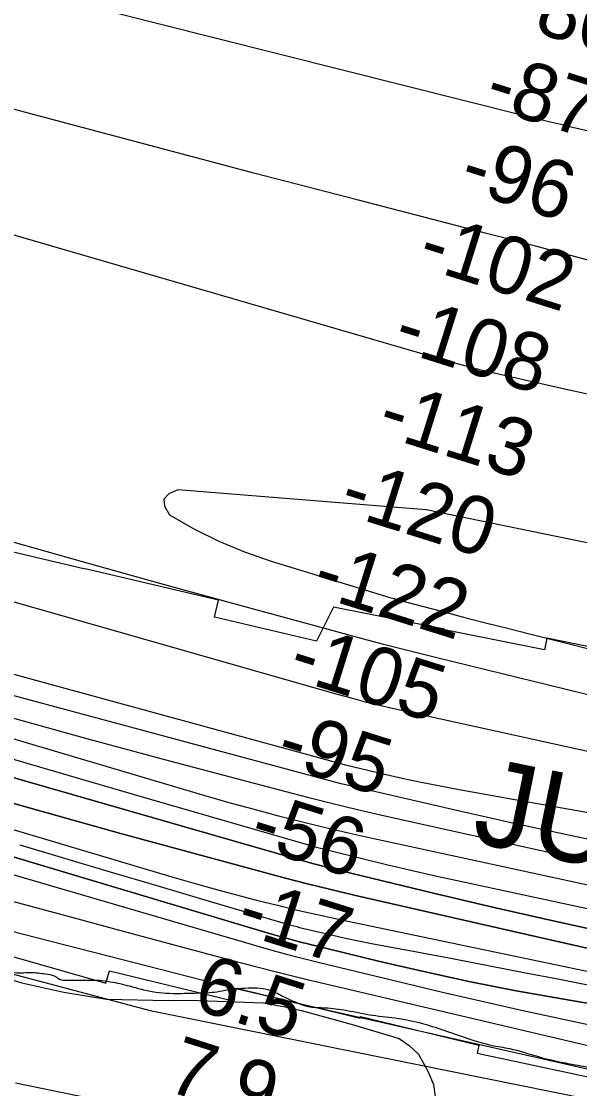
# Model space of a CAD drawing. Extents: x 3734862 to 3772949, y 391520 to 417239.
# Drawn here: x 3744984 to 3745632, y 404199 to 405437 of the extents above; entities that cross this region are included whole.
import ezdxf

# ---------------------------------------------------------------- set-up
doc = ezdxf.new("R2010")
doc.units = 0
for name, color, linetype in [('V-RIVR-EDGE', 7, 'Continuous'), ('V-RIVR-RANG', 7, 'Continuous'), ('V-RRAP-FSHR', 7, 'Continuous'), ('V-RRAP-RVMT', 7, 'Continuous'), ('V-RRAP-RVMT-IDEN', 7, 'Continuous'), ('V-SITE-VEGE', 7, 'Continuous'), ('V-TOPO-DPTH', 7, 'Continuous'), ('V-TOPO-MAJR', 7, 'Continuous'), ('V-TOPO-MINR', 7, 'Continuous'), ('V-TOPO-WATR', 7, 'Continuous')]:
    doc.layers.add(name, color=color, linetype=linetype)

msp = doc.modelspace()

# ---------------------------------------------------------------- linework, layer by layer
at = {"layer": 'V-RIVR-EDGE'}
msp.add_spline([(3743293.4, 404868.1), (3743323.7, 404860.8), (3743346.3, 404858.3), (3743379.4, 404853.3), (3743405.3, 404846), (3743461.9, 404831.3), (3743501.1, 404815), (3743532.2, 404803.2), (3743554.4, 404794.7), (3743570.6, 404791), (3743592, 404789.3), (3743608.6, 404787.7), (3743623.1, 404785.2), (3743642.5, 404779.9), (3743665.5, 404773.4), (3743754.5, 404755.4), (3743775.9, 404750.5), (3743787.6, 404743.6), (3743806.6, 404731.8), (3743823.1, 404724.1), (3743854.6, 404713.5), (3743871.6, 404707.4), (3743894.2, 404697.6), (3743913.6, 404687.4), (3743935.8, 404677.7), (3743957.2, 404671.2), (3743969.4, 404670.3), (3743994, 404671.5), (3744007, 404671), (3744021.9, 404668.6), (3744047, 404661.2), (3744083.4, 404651.8), (3744107.2, 404645.3), (3744132.3, 404641.2), (3744163.8, 404636.3), (3744211.1, 404627.7), (3744243.4, 404620.7), (3744267.3, 404615), (3744300.8, 404605.6), (3744331.1, 404597.5), (3744358.6, 404587.7), (3744378.4, 404580.4), (3744415.5, 404566.1), (3744449.1, 404553.9), (3744477.4, 404545.3), (3744501.6, 404537.6), (3744520.2, 404531.5), (3744538.4, 404526.2), (3744566.6, 404515.2), (3744624, 404493.2), (3744650.3, 404478.6), (3744669.2, 404466), (3744673.7, 404457.5), (3744685, 404452.6), (3744691.8, 404445.7), (3744698.7, 404435.2), (3744707.6, 404430.3), (3744719.3, 404431.1), (3744725, 404433.1), (3744737.5, 404433.5), (3744746, 404431.4), (3744765.4, 404420.9), (3744785.1, 404405.9), (3744820.7, 404382.3), (3744830.4, 404379.9), (3744841.7, 404377.4), (3744853.8, 404374.6), (3744865.1, 404368.1), (3744872.8, 404362), (3744880.1, 404361.2), (3744903.5, 404359.1), (3744932.6, 404352.9), (3744944.7, 404347.7), (3744955.6, 404344.4), (3744974.6, 404334.2), (3744983.9, 404333.4), (3744995.2, 404333.8), (3745012.2, 404332.1), (3745022.3, 404329.7), (3745030.8, 404325.2), (3745039.3, 404324.8), (3745051, 404324.7), (3745074.9, 404324.7), (3745087.4, 404323), (3745109.6, 404318.1), (3745128.2, 404313.2), (3745160.2, 404309.5), (3745185.6, 404309.9), (3745207.9, 404311), (3745233, 404315), (3745247.1, 404315.8), (3745261.3, 404315.7), (3745274.6, 404312.5), (3745291.2, 404304.3), (3745304.1, 404298.6), (3745317, 404294.2), (3745333.6, 404292.9), (3745358.3, 404290.4), (3745387.8, 404284.7), (3745417.7, 404281), (3745454, 404273.2), (3745480.7, 404264.6), (3745507.8, 404255.3), (3745530, 404249.2), (3745550.2, 404245.5), (3745583.8, 404236.1), (3745619.7, 404227.9), (3745646, 404223), (3745654.9, 404220.9), (3745671.5, 404216.9), (3745683.6, 404212), (3745696.5, 404208.3), (3745719.1, 404203.4), (3745741, 404200.1), (3745764.4, 404195.2), (3745796.3, 404192.3), (3745832.7, 404185.7), (3745847.7, 404182.1), (3745861.8, 404176), (3745871.1, 404171.5), (3745887.7, 404168.2), (3745902.2, 404169.4), (3745918, 404175.4), (3745932.6, 404177.8), (3745945.9, 404177.8), (3745956.8, 404177.3), (3745971.8, 404172.8), (3746023.9, 404156.5), (3746042.5, 404154.1), (3746070.8, 404150.4), (3746091.4, 404149.9), (3746112, 404147.8), (3746132.7, 404145.4), (3746160.2, 404141.7), (3746177.1, 404139.2), (3746193.3, 404138.7), (3746209.5, 404138.3), (3746272.5, 404128), (3746296.4, 404124.3), (3746332.8, 404117), (3746353.4, 404112.9), (3746368.7, 404112.4), (3746375.6, 404112.4), (3746387.3, 404112.4), (3746403.1, 404109.9), (3746420.9, 404105.8), (3746440.3, 404098.1), (3746450.8, 404091.2), (3746455.2, 404083.9), (3746464.9, 404079.4), (3746485.5, 404070.9), (3746515.4, 404063.5), (3746551.8, 404056.6), (3746563.1, 404054.1), (3746573.6, 404048.4), (3746585.7, 404044), (3746610.4, 404041.1), (3746625.7, 404041.4), (3746635.8, 404041.4), (3746653.6, 404036.9), (3746669.4, 404034.4), (3746697.7, 404030.3), (3746728.8, 404025.4), (3746736.5, 404025.8), (3746744.2, 404026.6), (3746752.7, 404029.8), (3746761.6, 404031), (3746772.1, 404031), (3746781.8, 404028.9), (3746804.8, 404020.8), (3746855.3, 404010.5), (3746863, 404010.9), (3746880.4, 404015.7), (3746897.8, 404023), (3746904.7, 404024.2), (3746915.6, 404024.5), (3746934.6, 404019.2), (3746946.7, 404012.3), (3746956, 404007.9), (3746973, 404001.8), (3746991.6, 403997.7), (3746998.5, 403997.6), (3747003.3, 403997.2), (3747010.2, 403996), (3747017.9, 403989.9), (3747024.3, 403985.5), (3747030, 403985.4), (3747036.5, 403990.7), (3747040.9, 403992.3), (3747047.8, 403992.3), (3747054.7, 403992.2), (3747066, 403989.8), (3747085, 403984.9), (3747096.7, 403984.1), (3747106.4, 403984), (3747147.6, 403978.3), (3747177.5, 403976.6), (3747201.8, 403975.3), (3747218, 403974.5), (3747231.7, 403974.8), (3747241.8, 403974.8), (3747259.6, 403973.1), (3747333.6, 403961.6), (3747359.1, 403957.9), (3747384.9, 403958.3), (3747404, 403962.7), (3747410.8, 403962.7), (3747420.5, 403960.6), (3747433.5, 403957.8), (3747435.5, 403953.7), (3747437.1, 403948.8), (3747439.5, 403945.6), (3747444.3, 403943.2), (3747456.5, 403938.7), (3747480.3, 403932.6), (3747502.5, 403930.1), (3747511.8, 403928), (3747522.8, 403925.6), (3747535.7, 403923.1), (3747553.1, 403919), (3747578.5, 403912.5), (3747635.9, 403900.6), (3747669.9, 403893.3), (3747690.5, 403889.6), (3747709.5, 403885.9), (3747725.2, 403885.5), (3747740.6, 403885.8), (3747754.8, 403883), (3747766.9, 403879.3), (3747778.2, 403875.2), (3747787.5, 403872.8), (3747802.4, 403871.1), (3747819, 403870.7), (3747872.8, 403864.1), (3747906.3, 403860.3), (3747953.6, 403855.8), (3747986.4, 403851.7), (3748020.3, 403848.7), (3748057.5, 403842.6), (3748089.9, 403835.2), (3748115.3, 403831.9), (3748133.5, 403831.5), (3748147.3, 403829.4), (3748150.1, 403825), (3748152.5, 403814.4), (3748156.9, 403803.1), (3748167, 403798.2), (3748176.7, 403797.4), (3748186.4, 403797), (3748193.3, 403797), (3748205, 403803.4), (3748216, 403810.6), (3748222.8, 403813.9), (3748233.8, 403814.6), (3748239.8, 403814.2), (3748245.5, 403811.8), (3748251.1, 403808.9), (3748288.7, 403800), (3748317, 403796.2), (3748335.6, 403793.8), (3748353.8, 403792.1), (3748366.3, 403788), (3748379.3, 403782.3), (3748384.9, 403776.7), (3748389.8, 403775), (3748397.8, 403774.6), (3748406.3, 403775.8), (3748427, 403778.2), (3748460.5, 403776.1), (3748475.1, 403774.4), (3748491.2, 403772.8), (3748504.2, 403772.7), (3748524.8, 403773.1), (3748537.7, 403772.6), (3748551.9, 403769), (3748559.6, 403764.5), (3748568.4, 403761.3), (3748600.4, 403755.1), (3748608.9, 403755.9), (3748624.2, 403755.9), (3748646.5, 403753), (3748662.6, 403748.5), (3748676.8, 403746.8), (3748692.9, 403739.5), (3748706.3, 403735.8), (3748725.7, 403732.2), (3748751.1, 403728.4), (3748770.6, 403728), (3748784.3, 403728), (3748793.6, 403727.9), (3748809.8, 403723), (3748824.7, 403719), (3748846.5, 403713.7), (3748865.5, 403711.2), (3748886.2, 403709.9), (3748902.3, 403707.9), (3748920.1, 403704.6), (3748946.8, 403697.6), (3748987.2, 403686.2), (3749018.7, 403678.9), (3749043, 403675.6), (3749065.6, 403671.1), (3749091.5, 403670.6), (3749109.3, 403669.3), (3749133.1, 403666), (3749146.9, 403664.8), (3749159, 403660.3), (3749181.6, 403654.6), (3749198.6, 403651.3), (3749225.7, 403649.6), (3749243.9, 403646.8), (3749268.1, 403645.5), (3749289.1, 403643.4), (3749299.3, 403641.8), (3749316.6, 403635.7), (3749328.7, 403630.8), (3749349.8, 403625.5), (3749370.8, 403619.8), (3749386.9, 403617.3), (3749403.1, 403614.4), (3749420.1, 403610.7), (3749470.6, 403594.8), (3749501.3, 403585.1), (3749524.7, 403580.6), (3749548.2, 403578.9), (3749568, 403577.6), (3749600.7, 403572.3)], degree=3, dxfattribs=at)
at = {"layer": 'V-RRAP-FSHR'}
msp.add_lwpolyline([(3741469, 405553.1), (3741804.6, 405378.6), (3742229.1, 405209.7), (3742676.7, 405023.9), (3743148.5, 404867.6), (3744116.2, 404602.3), (3744824.7, 404371.6), (3745133.8, 404289.7), (3745755.6, 404164)], dxfattribs=at)
at = {"layer": 'V-RRAP-RVMT'}
for p, q in [((3745058.2, 404801.5), (3744966.5, 404823.2)), ((3745058.3, 404802.1), (3745058.2, 404801.5)), ((3745212.7, 404765.6), (3745058.3, 404802.1)), ((3745208.1, 404746), (3745212.7, 404765.6)), ((3745346.1, 404757.6), (3745326.5, 404718)), ((3745474.9, 404732), (3745346.1, 404757.6)), ((3745326.5, 404718), (3745208.1, 404746)), ((3745474.8, 404731.1), (3745474.9, 404732)), ((3745590.8, 404707.9), (3745474.8, 404731.1)), ((3745593.5, 404721.4), (3745590.8, 404707.9)), ((3745733.7, 404693.3), (3745593.5, 404721.4)), ((3744944.5, 404360.7), (3745082.1, 404321.4)), ((3745082.1, 404321.4), (3745086.3, 404335.7)), ((3745086.3, 404335.7), (3745230, 404300.9)), ((3745230, 404300.9), (3745233.6, 404315.6)), ((3745233.6, 404315.6), (3745377.2, 404280.7)), ((3745377.2, 404280.7), (3745377.6, 404282.6)), ((3745377.6, 404282.6), (3745514.7, 404249.4)), ((3745514.7, 404249.4), (3745512.7, 404240.3)), ((3745512.7, 404240.3), (3745655.7, 404209.6))]:
    msp.add_line(p, q, dxfattribs=at)
at = {"layer": 'V-SITE-VEGE'}
for p, q in [((3744955.9, 404330.4), (3744985, 404321.8)), ((3744985, 404321.8), (3745033.6, 404311)), ((3745033.6, 404311), (3745083.1, 404302.9)), ((3745083.1, 404302.9), (3745154.7, 404301.4)), ((3745154.7, 404301.4), (3745179.2, 404301.5)), ((3745179.2, 404301.5), (3745264.7, 404298.7)), ((3745264.7, 404298.7), (3745288.3, 404294.2)), ((3745288.3, 404294.2), (3745309.1, 404289.7)), ((3745309.1, 404289.7), (3745369.3, 404272.9)), ((3745369.3, 404272.9), (3745414.7, 404259.3)), ((3745414.7, 404259.3), (3745422.5, 404257)), ((3745422.5, 404257), (3745434.1, 404249.2)), ((3745434.1, 404249.2), (3745444.8, 404239.1)), ((3745444.8, 404239.1), (3745455.5, 404219.3)), ((3745455.5, 404219.3), (3745462.1, 404203.6)), ((3745154, 404169.2), (3744977.3, 404205.3)), ((3745462.1, 404203.6), (3745464, 404189.8))]:
    msp.add_line(p, q, dxfattribs=at)
at = {"layer": 'V-TOPO-DPTH'}
for points in [[(3745674.9, 404377.3), (3745604.4, 404392.7), (3745534, 404408.9), (3745463.7, 404425.5), (3745353.7, 404452.1), (3745338.5, 404455.9), (3745323.4, 404459.8), (3745308.4, 404463.9), (3745293.3, 404468.1), (3744607.1, 404665.4), (3744581, 404673), (3744554.9, 404680.7), (3744528.8, 404688.5), (3744502.7, 404696.4), (3744457.8, 404710.1), (3744454.2, 404711.2), (3744450.6, 404712.3), (3744447, 404713.5), (3744443.4, 404714.6), (3743837.2, 404902.9)], [(3745674.9, 404377.3), (3745604.4, 404392.7), (3745534, 404408.9), (3745463.7, 404425.5), (3745353.7, 404452.1), (3745338.5, 404455.9), (3745323.4, 404459.8), (3745308.4, 404463.9), (3745293.3, 404468.1), (3744607.1, 404665.4), (3744581, 404673), (3744554.9, 404680.7), (3744528.8, 404688.5), (3744502.7, 404696.4), (3744457.8, 404710.1), (3744454.2, 404711.2), (3744450.6, 404712.3), (3744447, 404713.5), (3744443.4, 404714.6), (3743837.2, 404902.9)], [(3745674.4, 404354.3), (3745580.5, 404375.4), (3745370.3, 404423.5), (3745343.1, 404429.9), (3745315.9, 404436.5), (3745288.9, 404443.5), (3745261.9, 404450.7), (3745100.8, 404494.7), (3744993.5, 404524.6), (3744886.3, 404554.9), (3744779.3, 404586.1), (3744672.5, 404617.9), (3744473.1, 404678), (3744456.8, 404682.9), (3744440.5, 404687.8), (3744424.2, 404692.8), (3744407.9, 404697.7), (3744151, 404775.5), (3744068.2, 404800.4)], [(3744068.2, 404800.4), (3744151, 404775.5), (3744407.9, 404697.7), (3744424.2, 404692.8), (3744440.5, 404687.8), (3744456.8, 404682.9), (3744473.1, 404678), (3744672.5, 404617.9), (3744779.3, 404586.1), (3744886.3, 404554.9), (3744993.5, 404524.6), (3745100.8, 404494.7), (3745261.9, 404450.7), (3745288.9, 404443.5), (3745315.9, 404436.5), (3745343.1, 404429.9), (3745370.3, 404423.5), (3745580.5, 404375.4), (3745674.4, 404354.3)], [(3744052.8, 404772.2), (3744115.7, 404754.2), (3744178.6, 404736), (3744241.5, 404717.6), (3744304.3, 404699.1), (3744393.5, 404672.7), (3744411.6, 404667.3), (3744429.8, 404661.9), (3744448, 404656.5), (3744466.2, 404651.1), (3745158.9, 404444.8), (3745183.3, 404437.7), (3745207.7, 404430.8), (3745232.2, 404424.2), (3745256.8, 404417.8), (3745281.4, 404411.7), (3745306.1, 404405.8), (3745330.9, 404400.3), (3745355.7, 404394.9), (3745823.1, 404296.9)], [(3744052.8, 404772.2), (3744115.7, 404754.2), (3744178.6, 404736), (3744241.5, 404717.6), (3744304.3, 404699.1), (3744393.5, 404672.7), (3744411.6, 404667.3), (3744429.8, 404661.9), (3744448, 404656.5), (3744466.2, 404651.1), (3745158.9, 404444.8), (3745183.3, 404437.7), (3745207.7, 404430.8), (3745232.2, 404424.2), (3745256.8, 404417.8), (3745281.4, 404411.7), (3745306.1, 404405.8), (3745330.9, 404400.3), (3745355.7, 404394.9), (3745823.1, 404296.9)], [(3744041.9, 404671.8), (3744100.1, 404654.1), (3744158.4, 404636.7), (3744216.9, 404619.8), (3744275.4, 404603.3), (3744334.6, 404587), (3744363.7, 404579), (3744392.8, 404571.1), (3744421.9, 404563.2), (3744451.1, 404555.4), (3744770.7, 404470.6), (3744856.2, 404447.8), (3744941.6, 404425), (3745027.1, 404402.1), (3745112.5, 404379.1), (3745221.7, 404349.7), (3745252.5, 404341.5), (3745283.4, 404333.6), (3745314.3, 404325.9), (3745345.3, 404318.5), (3745682.4, 404239.4)], [(3745860.6, 404260.1), (3745610.9, 404303), (3745557.9, 404312.6), (3745505.1, 404323), (3745452.5, 404334.4), (3745400.1, 404346.5), (3745317.9, 404366.4), (3745306.7, 404369.2), (3745295.5, 404372.2), (3745284.4, 404375.3), (3745273.3, 404378.5), (3744756, 404533.3)], [(3745860.6, 404260.1), (3745610.9, 404303), (3745557.9, 404312.6), (3745505.1, 404323), (3745452.5, 404334.4), (3745400.1, 404346.5), (3745317.9, 404366.4), (3745306.7, 404369.2), (3745295.5, 404372.2), (3745284.4, 404375.3), (3745273.3, 404378.5), (3744756, 404533.3)]]:
    msp.add_lwpolyline(points, dxfattribs=at)
at = {"layer": 'V-TOPO-MAJR'}
for points in [[(3747756.9, 404768.4), (3747094.8, 404888.5), (3746329.6, 404976.9), (3745580.6, 405176.4), (3745566.8, 405180), (3745552.9, 405183.7), (3745539.1, 405187.3), (3745525.3, 405190.8), (3745433.3, 405214.5), (3745373.5, 405229.9), (3745313.7, 405245.5), (3745254, 405261.2), (3745194.3, 405277), (3744794.1, 405383.2), (3744762.8, 405391.6), (3744731.5, 405400.1), (3744700.2, 405408.8), (3744669, 405417.6), (3744623.2, 405430.6), (3744569, 405446), (3744515, 405461.5), (3744460.9, 405477.1), (3744406.9, 405492.7), (3743949.2, 405625.9)], [(3744046.5, 405035.1), (3744456.1, 404914.8), (3744490.6, 404904.6), (3744525, 404894.4), (3744559.4, 404884.2), (3744593.8, 404873.9), (3744628.2, 404863.6), (3744662.6, 404853.5), (3744697.1, 404843.5), (3744731.6, 404833.5), (3745350.3, 404656.8), (3745366.7, 404652.2), (3745383.1, 404647.9), (3745399.6, 404643.9), (3745416.2, 404640.1), (3745512.9, 404618.6), (3745577.8, 404604.3), (3745642.8, 404590.2)], [(3744906.1, 404601.3), (3745011.9, 404570.4), (3745117.7, 404539.6), (3745318.4, 404481.5), (3745323.9, 404479.9), (3745329.4, 404478.4), (3745334.9, 404477), (3745340.4, 404475.6), (3745382.6, 404465.2), (3745409.3, 404458.8), (3745436, 404452.5), (3745462.7, 404446.4), (3745489.5, 404440.6), (3746154.5, 404297.3)]]:
    msp.add_lwpolyline(points, dxfattribs=at)
at = {"layer": 'V-TOPO-MINR'}
for points in [[(3745706.4, 405295.1), (3745623.4, 405314.1), (3745609.8, 405317.3), (3745596.1, 405320.5), (3745582.4, 405323.9), (3745568.8, 405327.2), (3745139.7, 405435.1), (3745080.2, 405450.2)], [(3745665.7, 404999.1), (3745612.4, 405011), (3745532.5, 405029.1), (3745519.2, 405032.2), (3745506, 405035.5), (3745492.8, 405039), (3745479.7, 405042.7), (3744680.3, 405274.8), (3744343.7, 405355.2), (3744265.7, 405374.2), (3744187.7, 405393.5), (3744109.9, 405413.3), (3744032.1, 405433.5)], [(3744024.2, 405107.3), (3744111.8, 405082.1), (3744199.4, 405056.8), (3744287.1, 405031.6), (3744374.7, 405006.3), (3744496.7, 404971.1), (3744523.3, 404963.4), (3744549.8, 404955.7), (3744576.4, 404948), (3744603, 404940.4), (3744880.2, 404860.2), (3744967.4, 404835.3), (3745054.6, 404810.5), (3745141.9, 404786.2), (3745229.3, 404762.1), (3745342.7, 404731.2), (3745373.5, 404722.9), (3745404.3, 404714.8), (3745435.2, 404706.9), (3745466.1, 404699.2), (3745876.6, 404598.5)], [(3743710.1, 405063.1), (3744491.3, 404811.9), (3745350, 404577.4), (3745354.9, 404576), (3745359.9, 404574.7), (3745365, 404573.5), (3745370, 404572.3), (3745403.8, 404564.3), (3745425.8, 404559.3), (3745447.8, 404554.6), (3745469.9, 404550.2), (3745492, 404546), (3745556.7, 404534.3), (3745611.3, 404524.6), (3745665.9, 404515.2)], [(3743955.8, 404961.8), (3744466.1, 404800.1), (3744475.1, 404797.2), (3744484.1, 404794.4), (3744493.2, 404791.7), (3744502.2, 404789), (3744603.4, 404758.8), (3744663.1, 404741.2), (3744722.9, 404724), (3744782.8, 404707.2), (3744842.9, 404690.8), (3745321.5, 404561.8), (3745337.3, 404557.6), (3745353.2, 404553.5), (3745369.1, 404549.7), (3745385.1, 404545.9), (3745485.9, 404522.8), (3745552.4, 404507.9), (3745618.9, 404493.4), (3745685.6, 404479.4)], [(3744030.5, 404914.9), (3744114.8, 404888.5), (3744199.2, 404862.1), (3744438.7, 404787.2), (3744457.6, 404781.3), (3744476.4, 404775.5), (3744495.3, 404769.8), (3744514.2, 404764.1), (3744778.5, 404685.5), (3744872.6, 404658), (3744966.9, 404631.1), (3745061.3, 404604.9), (3745156, 404579.4), (3745289.3, 404544), (3745317.5, 404536.7), (3745345.6, 404529.7), (3745373.9, 404522.9), (3745402.2, 404516.4), (3745611.3, 404469.7), (3745704.2, 404449.2)], [(3743837.2, 404902.9), (3744443.4, 404714.6), (3744447, 404713.5), (3744450.6, 404712.3), (3744454.2, 404711.2), (3744457.8, 404710.1), (3744502.7, 404696.4), (3744528.8, 404688.5), (3744554.9, 404680.7), (3744581, 404673), (3744607.1, 404665.4), (3745293.3, 404468.1), (3745308.4, 404463.9), (3745323.4, 404459.8), (3745338.5, 404455.9), (3745353.7, 404452.1), (3745463.7, 404425.5), (3745534, 404408.9), (3745604.4, 404392.7), (3745674.9, 404377.3)], [(3746064.4, 404745.1), (3745453.7, 404870.5), (3745165.7, 404893.8), (3745155.3, 404889.2), (3745149.4, 404883), (3745150.4, 404874.6), (3745156.1, 404864.6), (3745184.3, 404848.5), (3745213.2, 404834), (3745243.1, 404821.7), (3745273.8, 404811), (3745411.6, 404768.9), (3745416.1, 404767.5), (3745420.6, 404766.2), (3745425.2, 404765), (3745429.8, 404763.7), (3745471.5, 404752.8), (3745497, 404746.1), (3745522.5, 404739.5), (3745548, 404733), (3745573.5, 404726.5), (3746153.8, 404580.2)], [(3744048.6, 404885.8), (3744118.5, 404863.9), (3744188.4, 404842.1), (3744258.3, 404820.3), (3744328.2, 404798.6), (3744409.8, 404773.4), (3744439, 404764.4), (3744468.2, 404755.5), (3744497.5, 404746.6), (3744526.8, 404737.9), (3745169.4, 404547.1), (3745197.1, 404539), (3745224.9, 404531.1), (3745252.8, 404523.5), (3745280.8, 404516), (3745308.8, 404508.9), (3745336.9, 404502), (3745365, 404495.5), (3745393.2, 404489.2), (3745892.7, 404380.8)], [(3744068.2, 404800.4), (3744151, 404775.5), (3744407.9, 404697.7), (3744424.2, 404692.8), (3744440.5, 404687.8), (3744456.8, 404682.9), (3744473.1, 404678), (3744672.5, 404617.9), (3744779.3, 404586.1), (3744886.3, 404554.9), (3744993.5, 404524.6), (3745100.8, 404494.7), (3745261.9, 404450.7), (3745288.9, 404443.5), (3745315.9, 404436.5), (3745343.1, 404429.9), (3745370.3, 404423.5), (3745580.5, 404375.4), (3745674.4, 404354.3)], [(3743597.5, 404785), (3744377.9, 404534.1), (3745195, 404324.8), (3745208.3, 404321.4), (3745221.5, 404318.1), (3745234.7, 404314.8), (3745248, 404311.6), (3745261.2, 404308.4), (3745274.5, 404305.3), (3745287.8, 404302.2), (3745301.1, 404299.1), (3745976.8, 404145.8), (3745999, 404140.9), (3746021.3, 404136.1), (3746043.6, 404131.6), (3746066, 404127.2), (3746088.4, 404123.2), (3746110.8, 404119.3), (3746133.3, 404115.8), (3746155.8, 404112.4), (3746946.5, 404000.8), (3747534, 403885.8)], [(3744052.8, 404772.2), (3744115.7, 404754.2), (3744178.6, 404736), (3744241.5, 404717.6), (3744304.3, 404699.1), (3744393.5, 404672.7), (3744411.6, 404667.3), (3744429.8, 404661.9), (3744448, 404656.5), (3744466.2, 404651.1), (3745158.9, 404444.8), (3745183.3, 404437.7), (3745207.7, 404430.8), (3745232.2, 404424.2), (3745256.8, 404417.8), (3745281.4, 404411.7), (3745306.1, 404405.8), (3745330.9, 404400.3), (3745355.7, 404394.9), (3745823.1, 404296.9)], [(3744063.6, 404698.8), (3744153.9, 404675.2), (3744329.3, 404630.3), (3744368.9, 404620), (3744408.5, 404609.6), (3744448, 404599), (3744487.5, 404588.2), (3744500.2, 404584.6), (3744545.9, 404571.8), (3744591.7, 404558.9), (3744637.3, 404545.8), (3744683, 404532.6), (3745250.8, 404366.4), (3745270.5, 404360.7), (3745290.2, 404355.3), (3745310, 404350.2), (3745329.9, 404345.3), (3745472.7, 404311), (3745564.2, 404290), (3745656, 404270.4)], [(3744756, 404533.3), (3745273.3, 404378.5), (3745284.4, 404375.3), (3745295.5, 404372.2), (3745306.7, 404369.2), (3745317.9, 404366.4), (3745400.1, 404346.5), (3745452.5, 404334.4), (3745505.1, 404323), (3745557.9, 404312.6), (3745610.9, 404303), (3745860.6, 404260.1)], [(3744982.6, 404481.7), (3745035.6, 404465.9), (3745088.5, 404450.2), (3745141.5, 404434.5), (3745194.4, 404418.8), (3745294, 404389.5), (3745297.2, 404388.6), (3745300.4, 404387.7), (3745303.6, 404386.9), (3745306.8, 404386.1), (3745330.3, 404380.4), (3745345.3, 404376.9), (3745360.3, 404373.5), (3745375.3, 404370.4), (3745390.4, 404367.5), (3745443, 404357.6), (3745484.4, 404349.8), (3745525.7, 404341.9), (3745567.1, 404333.9), (3745608.4, 404325.8), (3745942.3, 404259.5)]]:
    msp.add_lwpolyline(points, dxfattribs=at)
at = {"layer": 'V-TOPO-WATR'}
msp.add_lwpolyline([(3744041.9, 404671.8), (3744100.1, 404654.1), (3744158.4, 404636.7), (3744216.9, 404619.8), (3744275.4, 404603.3), (3744334.6, 404587), (3744363.7, 404579), (3744392.8, 404571.1), (3744421.9, 404563.2), (3744451.1, 404555.4), (3744770.7, 404470.6), (3744856.2, 404447.8), (3744941.6, 404425), (3745027.1, 404402.1), (3745112.5, 404379.1), (3745221.7, 404349.7), (3745252.5, 404341.5), (3745283.4, 404333.6), (3745314.3, 404325.9), (3745345.3, 404318.5), (3745682.4, 404239.4)], dxfattribs=at)

# ---------------------------------------------------------------- texts
at = {"layer": 'V-RIVR-RANG'}
for s, rotation, p in [('-80', 342.5573, (3745548.4, 405434.5)), ('-87', 342.5573, (3745518.7, 405339)), ('-96', 342.5573, (3745489.7, 405243.3)), ('-102', 342.5573, (3745441.4, 405153.7)), ('-108', 342.5573, (3745413.2, 405057.7)), ('-113', 342.5573, (3745394.6, 404958.8)), ('-120', 342.5573, (3745350.5, 404867.8)), ('-122', 342.5573, (3745318.6, 404773)), ('-105', 342.5573, (3745291.4, 404676.7)), ('-95', 342.5573, (3745276.8, 404576.5)), ('-56', 342.5573, (3745246, 404481.3)), ('-17', 342.5573, (3745230.7, 404381.3)), ('6.5', 342.2783, (3745180.8, 404292.6)), ('7.9', 342.2783, (3745150.3, 404197.4))]:
    msp.add_text(s, height=67, rotation=rotation, dxfattribs=at).set_placement(p)
at = {"layer": 'V-RRAP-RVMT-IDEN'}
msp.add_text('JUNIOR', height=100, rotation=348.509, dxfattribs=at).set_placement((3745504.5, 404485.5))

doc.saveas('drawing.dxf')
